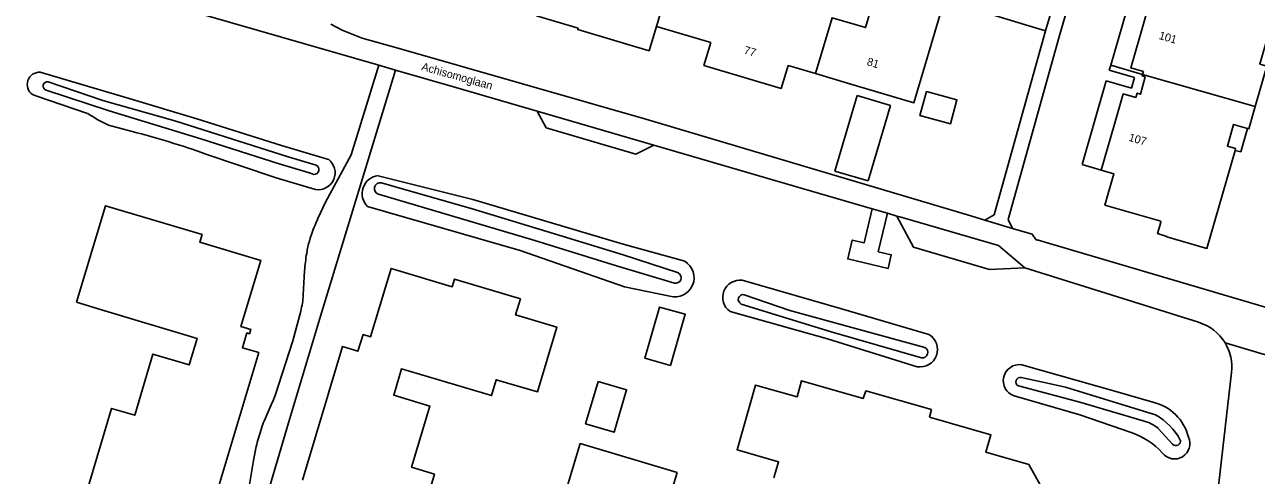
# Model space of a CAD drawing. Extents: x 194485 to 197793, y 468269 to 470822.
# Drawn here: x 196989.6 to 197174.3, y 469000.2 to 469067.8 of the extents above; entities that cross this region are included whole.
import ezdxf

# ---------------------------------------------------------------- set-up
doc = ezdxf.new("R2010")
doc.units = 0
for name, color, linetype in [('BGT grensvlak gebouwinstallatie plus 1', 7, 'Continuous'), ('BGT grensvlak onbegroeid terreindeel', 7, 'Continuous'), ('BGT grensvlak pand op maaiveld', 7, 'Continuous'), ('BGT grensvlak pand op maaiveld LR', 7, 'Continuous'), ('BGT grensvlak waterdeel', 7, 'Continuous'), ('BGT grensvlak wegdeel', 7, 'Continuous'), ('BGT tekst huisnummerreeks', 7, 'Continuous'), ('BGT tekst openbare ruimte label weg', 7, 'Continuous')]:
    doc.layers.add(name, color=color, linetype=linetype)

msp = doc.modelspace()

# ---------------------------------------------------------------- linework, layer by layer
at = {"layer": 'BGT grensvlak gebouwinstallatie plus 1'}
for p, q in [((197155.89, 469073.58), (197152.47, 469061.73)), ((197152.47, 469061.73), (197152.26, 469061)), ((197156.04, 469059.91), (197152.26, 469061)), ((197157.24, 469060.35), (197152.47, 469061.73)), ((197151.8, 469059.4), (197148.18, 469046.82)), ((197155.61, 469058.3), (197151.8, 469059.4)), ((197156.04, 469059.91), (197155.61, 469058.3)), ((197111.1, 469045.84), (197114.46, 469057.16)), ((197114.46, 469057.16), (197119.44, 469055.67)), ((197116.08, 469044.36), (197119.44, 469055.67)), ((197171.99, 469048.71), (197173.01, 469052.23)), ((197171.99, 469048.71), (197171.12, 469048.95)), ((197111.1, 469045.84), (197116.08, 469044.36)), ((197151.06, 469045.99), (197148.18, 469046.82))]:
    msp.add_line(p, q, dxfattribs=at)
msp.add_lwpolyline([(197124.84, 469057.77), (197129.41, 469056.53), (197128.43, 469052.94), (197123.87, 469054.18), (197124.84, 469057.77)], dxfattribs=at)
at = {"layer": 'BGT grensvlak onbegroeid terreindeel'}
msp.add_line((197002.15, 469052.75), (197005.71, 469051.78), dxfattribs=at)
for points in [[(197035.13, 469047.6), (197028.09, 469049.66), (197015.38, 469053.66), (197005.27, 469056.74), (196997.82, 469058.92), (196991.89, 469060.68)], [(196990.73, 469057.33), (196991.38, 469057.1), (196999.02, 469054.49)], [(197016.77, 469048.4), (197027.31, 469044.84), (197033.2, 469043.08)], [(197088.58, 469032.31), (197079.35, 469034.89), (197056.8, 469041.58), (197042.58, 469045.15)], [(197041.02, 469040.53), (197063.89, 469033.9), (197079.56, 469028.49), (197086.36, 469027.06)], [(197125.19, 469021.32), (197112.43, 469025.09), (197097.2, 469029.45)], [(197095.39, 469024.77), (197109.98, 469020.67), (197123.46, 469016.47)], [(197158.81, 469011.15), (197153.1, 469012.79), (197139.13, 469016.77)], [(197137.98, 469012.1), (197147.85, 469009.25), (197155.54, 469006.58)]]:
    msp.add_lwpolyline(points, dxfattribs=at)
for centre, radius, start, end in [((196991.81, 469058.83), 1.85, 87.4419, 234.1629), ((197010.7, 469071.7), 20.79, 235.8446, 245.7325), ((196974.05, 468928.56), 127.22, 70.382, 75.5911), ((197033.61, 469045.58), 2.53, 260.5112, 53.1283), ((197042.89, 469042.47), 2.7, 96.5611, 226.1902), ((197087.12, 469029.83), 2.87, 254.735, 59.3965), ((197096.88, 469026.88), 2.59, 82.946, 234.7411), ((197123.88, 469019.06), 2.62, 260.6576, 59.9958), ((197138.77, 469014.38), 2.41, 81.4174, 250.9153), ((197157.19, 469004.15), 7.18, 13.9704, 76.9589), ((197152.27, 468996.39), 10.7, 41.7358, 72.2387), ((197162.06, 469004.94), 2.3, 218.3374, 24.361)]:
    msp.add_arc(centre, radius, start, end, dxfattribs=at)
at = {"layer": 'BGT grensvlak pand op maaiveld'}
for p, q in [((197158.78, 469072.75), (197156.79, 469065.86)), ((197066.33, 469069.16), (197072.58, 469067.27)), ((197084.33, 469067.56), (197083.79, 469065.74)), ((197084.33, 469067.56), (197092.48, 469065.14)), ((197104.08, 469061.7), (197108.21, 469060.47)), ((197108.21, 469060.47), (197113, 469059.05)), ((197157.37, 469060.78), (197157.24, 469060.35)), ((197153.04, 469052.86), (197151.06, 469045.99))]:
    msp.add_line(p, q, dxfattribs=at)
for points in [[(197113, 469059.05), (197122.97, 469056.09), (197127.19, 469070.39), (197117.46, 469073.27)], [(197178.41, 469074.29), (197174.85, 469061.91), (197175.91, 469061.6), (197174.16, 469055.51)], [(197083.79, 469065.74), (197083.24, 469063.91), (197072.53, 469067.08), (197072.58, 469067.27)], [(197157.37, 469060.78), (197155.48, 469061.32), (197156.79, 469065.86)], [(197092.48, 469065.14), (197091.45, 469061.7), (197103.05, 469058.25), (197104.08, 469061.7)], [(197157.24, 469060.35), (197157.18, 469060.12), (197157.62, 469060.01), (197156.92, 469057.38), (197156.43, 469057.52), (197156.24, 469056.87)], [(197156.24, 469056.87), (197154.35, 469057.42), (197153.04, 469052.86)], [(197173.01, 469052.23), (197173.21, 469052.17), (197174.16, 469055.51)], [(197171.12, 469048.95), (197171.2, 469049.22), (197169.97, 469049.58), (197170.9, 469052.84), (197173.01, 469052.23)], [(197151.06, 469045.99), (197152.95, 469045.44), (197151.61, 469040.72), (197159.99, 469038.3), (197159.94, 469038.14), (197160.01, 469038.12), (197159.51, 469036.45), (197160.89, 469036.04), (197160.87, 469035.98), (197166.9, 469034.24), (197171.12, 469048.95)], [(196997.36, 469026.16), (197001.7, 469040.64), (197016.19, 469036.3), (197015.85, 469035.16), (197024.98, 469032.42), (197022.02, 469022.52), (197023.49, 469022.08), (197023.29, 469021.42), (197022.91, 469021.54), (197022.24, 469019.31), (197024.68, 469018.59), (197018.69, 468998.6)], [(197031.24, 468999.46), (197037.24, 469019.5), (197039.57, 469018.81), (197040.35, 469021.31), (197041.47, 469020.98), (197044.54, 469031.22), (197053.7, 469028.48), (197054.04, 469029.62), (197063.93, 469026.66), (197063.22, 469024.25), (197069.42, 469022.39), (197066.52, 469012.71), (197060.31, 469014.52), (197059.59, 469012.15), (197046.12, 469016.18), (197044.93, 469012.2), (197050.36, 469010.56), (197047.61, 469001.38), (197051.04, 469000.34), (197046.61, 468985.5)], [(196998.18, 468995.41), (197002.62, 469010.23), (197006.08, 469009.2), (197008.82, 469018.37), (197014.25, 469016.75), (197015.45, 469020.73), (197001.09, 469025.04), (196997.36, 469026.16)], [(197086.47, 469016.65), (197088.67, 469024.35), (197084.82, 469025.44), (197082.62, 469017.75), (197086.47, 469016.65)], [(197075.6, 469014.28), (197079.87, 469013.01), (197077.98, 469006.64), (197073.7, 469007.92), (197075.6, 469014.28)], [(197101.94, 468999.79), (197102.65, 469002.2), (197096.43, 469004.01), (197099.2, 469013.73), (197105.45, 469011.97), (197106.11, 469014.38), (197115.36, 469011.73), (197115.75, 469012.85), (197125.6, 469010.05)], [(197125.6, 469010.05), (197125.3, 469008.89), (197134.5, 469006.25), (197133.75, 469003.64), (197140.22, 469001.8), (197143.49, 468995.92)], [(197087.43, 469000.6), (197072.91, 469004.95), (197068.77, 468991.15)], [(197083.3, 468986.79), (197087.43, 469000.6)]]:
    msp.add_lwpolyline(points, dxfattribs=at)
at = {"layer": 'BGT grensvlak pand op maaiveld LR'}
for p, q in [((197084.33, 469067.56), (197087.32, 469077.62)), ((197157.24, 469060.35), (197174.16, 469055.51))]:
    msp.add_line(p, q, dxfattribs=at)
msp.add_lwpolyline([(197108.21, 469060.47), (197110.69, 469068.86), (197115.7, 469067.37), (197117.46, 469073.27)], dxfattribs=at)
at = {"layer": 'BGT grensvlak waterdeel'}
msp.add_line((197161.75, 469004.84), (197159.65, 469007.18), dxfattribs=at)
for points in [[(196993.09, 469059.23), (197001.29, 469056.45), (197012.08, 469053.37), (197029.08, 469047.96), (197033.3, 469046.75)], [(197032.97, 469045.34), (197032.44, 469045.52), (197027.77, 469046.91), (197015.99, 469050.68), (197002.27, 469054.86), (196992.8, 469057.99)], [(197043.09, 469044.1), (197046.91, 469042.99), (197056.55, 469040.2), (197070.18, 469036.08), (197079.35, 469033.29), (197087.67, 469030.55)], [(197087.05, 469029.01), (197078.35, 469031.62), (197066.08, 469035.43), (197042.67, 469042.37)], [(197097.51, 469027.29), (197104.35, 469024.92), (197124.58, 469019.35)], [(197097.04, 469025.89), (197110.55, 469021.73), (197124.08, 469017.83)], [(197139.07, 469014.87), (197142.32, 469014.15), (197145.67, 469013.41), (197154.77, 469010.59), (197159.2, 469009.25)], [(197157.35, 469008.34), (197147.84, 469011.16), (197138.66, 469013.6)]]:
    msp.add_lwpolyline(points, dxfattribs=at)
for centre, radius, start, end in [((196992.99, 469058.6), 0.643, 81.3563, 252.1985), ((197032.97, 469046.08), 0.743, 270.3386, 63.4938), ((197042.93, 469043.22), 0.891, 79.4271, 253.2033), ((197087.19, 469029.84), 0.847, 260.5729, 55.9657), ((197097.36, 469026.56), 0.743, 78.0668, 245.0633), ((197124.25, 469018.62), 0.804, 257.5508, 65.6473), ((197138.92, 469014.21), 0.67, 77.4708, 247.3962), ((197154.62, 469001.02), 9.41, 28.1799, 60.8561), ((197155.99, 469002.77), 5.74, 50.3347, 76.2967), ((197162.25, 469005.32), 0.688, 224.4231, 12.6942)]:
    msp.add_arc(centre, radius, start, end, dxfattribs=at)
at = {"layer": 'BGT grensvlak wegdeel'}
for p, q in [((197129.64, 469070.82), (197139.71, 469067.77)), ((197142.69, 469066.87), (197143.53, 469069.75)), ((197139.71, 469067.77), (197142.69, 469066.87)), ((197134.99, 469039.25), (197142.69, 469066.87)), ((197045.22, 469061.01), (197042.68, 469061.74)), ((197083.94, 469049.75), (197066.47, 469054.84)), ((197118.99, 469039.51), (197116.7, 469040.18)), ((197120.4, 469039.09), (197118.99, 469039.51)), ((197120.86, 469038.96), (197120.4, 469039.09)), ((197120.86, 469038.96), (197135.66, 469034.65)), ((197131.51, 469039.1), (197133.61, 469038.48)), ((197134.99, 469039.25), (197133.61, 469038.48)), ((197133.61, 469038.48), (197137.77, 469037.24)), ((197137.08, 469038.55), (197137.77, 469037.24)), ((197032.42, 469035.79), (197032.66, 469036.49)), ((197139.59, 469031.34), (197135.66, 469034.65)), ((197141.46, 469035.5), (197193.3, 469020.17)), ((197031.88, 469033.49), (197031.97, 469034.02)), ((197031.37, 469027.25), (197031.57, 469030.89)), ((197139.59, 469031.34), (197165.62, 469023.14)), ((197169.63, 469020.04), (197195.9, 469012.27)), ((197170.59, 469015.63), (197168.1, 468993.87)), ((197025.51, 469008.31), (197026.72, 469011.1)), ((197024.64, 469005.74), (197025.05, 469007.08)), ((197023.92, 469002.4), (197024.32, 469004.5)), ((197023.13, 468997.89), (197023.92, 469002.4))]:
    msp.add_line(p, q, dxfattribs=at)
for points in [[(197137.08, 469038.55), (197144.78, 469066.18), (197151.4, 469088.77), (197153.46, 469095.66), (197156.04, 469103.89), (197157.93, 469109.26), (197159.66, 469114.07), (197161.25, 469118.13), (197162.19, 469120.38), (197163.3, 469122.73), (197164.21, 469124.48), (197164.5, 469125.41), (197165.29, 469127.86), (197166.01, 469130.98), (197166.42, 469133.23), (197166.67, 469135.3), (197166.98, 469138.68), (197167.39, 469142.43), (197167.74, 469145.03), (197168.28, 469148.24), (197168.88, 469151.38), (197169.54, 469154.9)], [(197042.68, 469061.74), (197009.87, 469071.21), (197001.9, 469073.49), (196994.44, 469075.42), (196988.82, 469076.92)], [(197131.51, 469039.1), (197082.75, 469053.64), (197045.77, 469064.26), (197040.19, 469065.78), (197037.2, 469066.99), (197035.5, 469067.87)], [(197019.1, 468974.74), (197021.94, 468984.24), (197025.47, 468995.5), (197029.14, 469008.07), (197033.95, 469024.05), (197045.22, 469061.01)], [(197033.54, 469038.7), (197034.69, 469041.17), (197038.53, 469048.29), (197042.68, 469061.74)], [(197066.47, 469054.84), (197054.27, 469058.4), (197045.22, 469061.01)], [(197066.47, 469054.84), (197067.8, 469052.34), (197081.27, 469048.36), (197083.94, 469049.75)], [(197116.7, 469040.18), (197100.9, 469044.8), (197083.94, 469049.75)], [(197118.99, 469039.51), (197117.62, 469033.74), (197119.57, 469033.28), (197119.08, 469031.21), (197113.03, 469032.65), (197113.7, 469035.48), (197115.48, 469035.06), (197116.7, 469040.18)], [(197120.4, 469039.09), (197122.91, 469034.43), (197134.29, 469031.07), (197139.59, 469031.34)], [(197137.77, 469037.24), (197140.71, 469036.36), (197141.23, 469035.57)], [(197027.13, 469012.18), (197029.79, 469020.38), (197030.98, 469024.8)]]:
    msp.add_lwpolyline(points, dxfattribs=at)
for centre, radius, start, end in [((197053.65, 469029.37), 22.16, 155.1042, 161.2482), ((197043.76, 469031.94), 11.97, 161.2809, 170.0218), ((197143.05, 469040.84), 5.58, 250.9475, 253.3983), ((197053.6, 469029.65), 22.06, 169.9969, 176.8007), ((197019.41, 469027.91), 11.98, 344.9257, 356.8318), ((197163.64, 469016.43), 7, 31.0931, 73.538), ((197163.64, 469016.43), 7, 353.4441, 31.121), ((197015.73, 469015.88), 11.98, 336.5292, 342.0323), ((197036.49, 469003.54), 11.98, 156.545, 162.8329), ((197036.18, 469002.17), 12.09, 162.8182, 168.8923)]:
    msp.add_arc(centre, radius, start, end, dxfattribs=at)

# ---------------------------------------------------------------- texts
at = {"layer": 'BGT tekst huisnummerreeks'}
for s, rotation, p in [('101', 343.9, (197159.61, 469065.69)), ('77', 343.5, (197097.36, 469063.49)), ('81', 343.5, (197115.81, 469061.76)), ('107', 343.9, (197155.08, 469050.4))]:
    msp.add_text(s, height=1.2, rotation=rotation, dxfattribs=at).set_placement(p)
at = {"layer": 'BGT tekst openbare ruimte label weg'}
msp.add_text('Achisomoglaan', height=1.2, rotation=344.2, dxfattribs=at).set_placement((197049.01, 469061.02))

doc.saveas('drawing.dxf')
